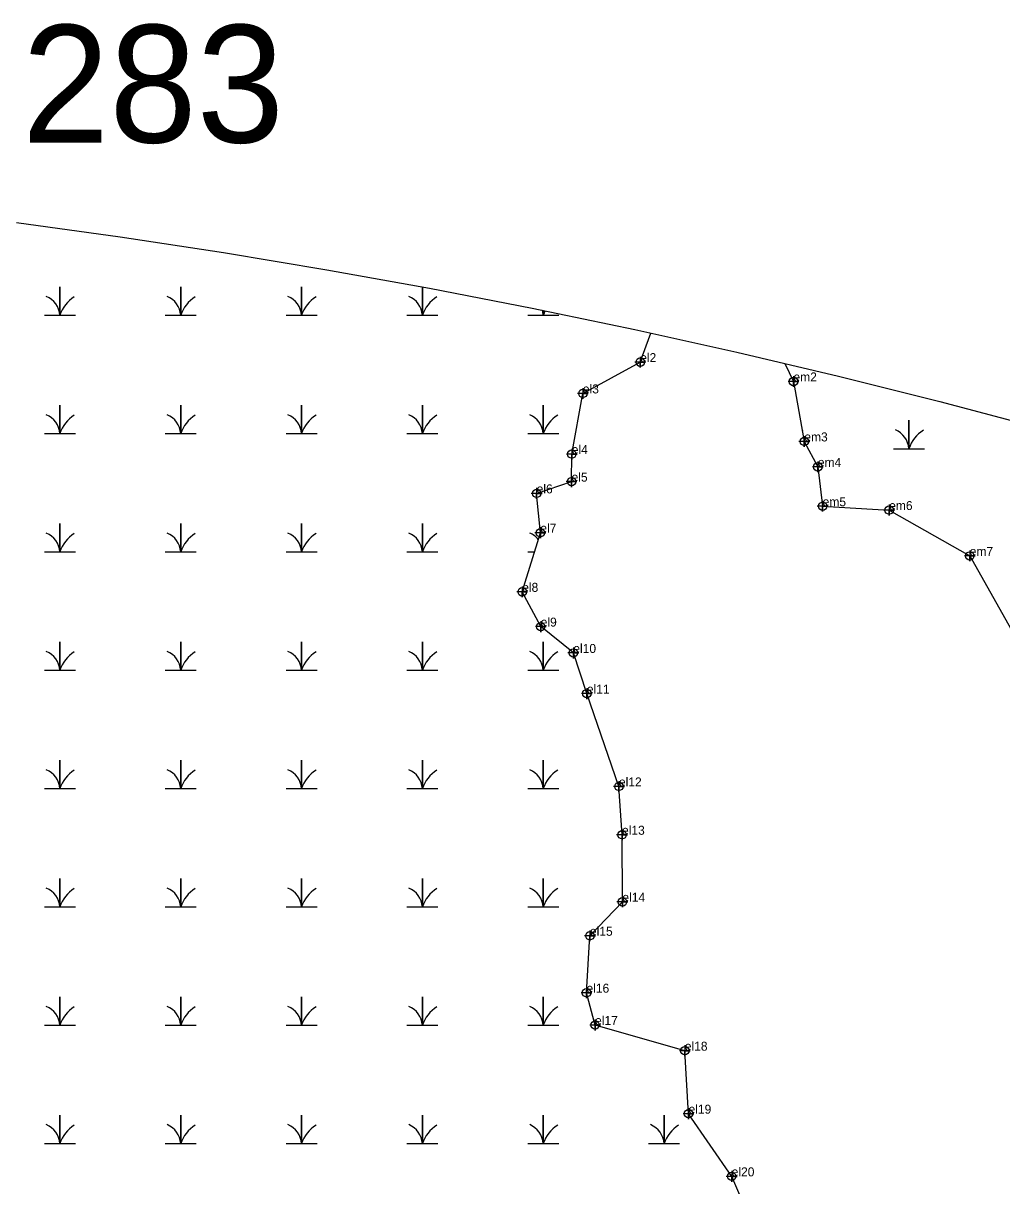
# Model space of a CAD drawing. Extents: x 2071991 to 2268989, y 436479 to 469629.
# Drawn here: x 2244388 to 2244932, y 440788 to 441434 of the extents above; entities that cross this region are included whole.
import ezdxf

# ---------------------------------------------------------------- set-up
doc = ezdxf.new("R2010")
doc.units = 0
for name, color, linetype in [('approx_PSA', 7, 'Continuous'), ('Default', 7, 'Continuous'), ('Exist Environmental Wetland Boundary', 7, 'Continuous'), ('Exist Environmental Wetland Boundary Cogo Comment', 7, 'Continuous'), ('Exist Environmental Wetland Boundary Cogo Point CELL', 7, 'Continuous'), ('Exist Hydro Swamp or Marsh', 7, 'Continuous')]:
    doc.layers.add(name, color=color, linetype=linetype)

msp = doc.modelspace()

# ---------------------------------------------------------------- linework, layer by layer
at = {"layer": 'approx_PSA'}
for p, q in [((2244384.48, 441323.43), (2244442.08, 441315.45)), ((2244442.08, 441315.45), (2244499.57, 441306.69)), ((2244499.57, 441306.69), (2244556.93, 441297.16)), ((2244556.93, 441297.16), (2244614.16, 441286.86)), ((2244614.16, 441286.86), (2244671.25, 441275.79)), ((2244671.25, 441275.79), (2244728.18, 441263.95)), ((2244728.18, 441263.95), (2244784.95, 441251.35)), ((2244784.95, 441251.35), (2244841.54, 441237.98)), ((2244841.54, 441237.98), (2244897.95, 441223.85)), ((2244897.95, 441223.85), (2244954.16, 441208.97))]:
    msp.add_line(p, q, dxfattribs=at)
at = {"layer": 'Exist Environmental Wetland Boundary'}
for points in [[(2244794.24, 440764.86), (2244782.12, 440793.1), (2244758.12, 440827.95), (2244756.06, 440862.97), (2244706.15, 440877.24), (2244701.38, 440895.2), (2244703.3, 440926.86), (2244721.34, 440945.75), (2244721.14, 440983.03), (2244719.43, 441009.88), (2244701.59, 441061.49), (2244694.06, 441084.1), (2244675.93, 441098.73), (2244665.63, 441118.08), (2244675.71, 441150.96), (2244673.66, 441172.82), (2244693.09, 441179.35), (2244693.2, 441194.68), (2244699.37, 441228.4), (2244731.25, 441245.79), (2244737.19, 441261.95)], [(2244811.66, 441245.04), (2244816.47, 441235.05), (2244822.51, 441201.72), (2244830.04, 441187.58), (2244832.7, 441165.66), (2244869.7, 441163.55), (2244914.49, 441138.07), (2244940.44, 441091.96)]]:
    msp.add_lwpolyline(points, dxfattribs=at)
at = {"layer": 'Exist Environmental Wetland Boundary Cogo Point CELL'}
for points in [[(2244731.25, 441248.79), (2244731.25, 441242.79), (2244731.25, 441245.79), (2244734.25, 441245.79), (2244728.25, 441245.79)], [(2244816.47, 441238.05), (2244816.47, 441232.05), (2244816.47, 441235.05), (2244819.47, 441235.05), (2244813.47, 441235.05)], [(2244699.37, 441231.4), (2244699.37, 441225.4), (2244699.37, 441228.4), (2244702.37, 441228.4), (2244696.37, 441228.4)], [(2244822.51, 441204.72), (2244822.51, 441198.72), (2244822.51, 441201.72), (2244825.51, 441201.72), (2244819.51, 441201.72)], [(2244693.2, 441197.68), (2244693.2, 441191.68), (2244693.2, 441194.68), (2244696.2, 441194.68), (2244690.2, 441194.68)], [(2244830.04, 441190.58), (2244830.04, 441184.58), (2244830.04, 441187.58), (2244833.04, 441187.58), (2244827.04, 441187.58)], [(2244693.09, 441182.35), (2244693.09, 441176.35), (2244693.09, 441179.35), (2244696.09, 441179.35), (2244690.09, 441179.35)], [(2244673.66, 441175.82), (2244673.66, 441169.82), (2244673.66, 441172.82), (2244676.66, 441172.82), (2244670.66, 441172.82)], [(2244832.7, 441168.66), (2244832.7, 441162.66), (2244832.7, 441165.66), (2244835.7, 441165.66), (2244829.7, 441165.66)], [(2244869.7, 441166.55), (2244869.7, 441160.55), (2244869.7, 441163.55), (2244872.7, 441163.55), (2244866.7, 441163.55)], [(2244675.71, 441153.96), (2244675.71, 441147.96), (2244675.71, 441150.96), (2244678.71, 441150.96), (2244672.71, 441150.96)], [(2244914.49, 441141.07), (2244914.49, 441135.07), (2244914.49, 441138.07), (2244917.49, 441138.07), (2244911.49, 441138.07)], [(2244665.63, 441121.08), (2244665.63, 441115.08), (2244665.63, 441118.08), (2244668.63, 441118.08), (2244662.63, 441118.08)], [(2244675.93, 441101.73), (2244675.93, 441095.73), (2244675.93, 441098.73), (2244678.93, 441098.73), (2244672.93, 441098.73)], [(2244694.06, 441087.1), (2244694.06, 441081.1), (2244694.06, 441084.1), (2244697.06, 441084.1), (2244691.06, 441084.1)], [(2244701.59, 441064.49), (2244701.59, 441058.49), (2244701.59, 441061.49), (2244704.59, 441061.49), (2244698.59, 441061.49)], [(2244719.43, 441012.88), (2244719.43, 441006.88), (2244719.43, 441009.88), (2244722.43, 441009.88), (2244716.43, 441009.88)], [(2244721.14, 440986.03), (2244721.14, 440980.03), (2244721.14, 440983.03), (2244724.14, 440983.03), (2244718.14, 440983.03)], [(2244721.34, 440948.75), (2244721.34, 440942.75), (2244721.34, 440945.75), (2244724.34, 440945.75), (2244718.34, 440945.75)], [(2244703.3, 440929.86), (2244703.3, 440923.86), (2244703.3, 440926.86), (2244706.3, 440926.86), (2244700.3, 440926.86)], [(2244701.38, 440898.2), (2244701.38, 440892.2), (2244701.38, 440895.2), (2244704.38, 440895.2), (2244698.38, 440895.2)], [(2244706.15, 440880.24), (2244706.15, 440874.24), (2244706.15, 440877.24), (2244709.15, 440877.24), (2244703.15, 440877.24)], [(2244756.06, 440865.97), (2244756.06, 440859.97), (2244756.06, 440862.97), (2244759.06, 440862.97), (2244753.06, 440862.97)], [(2244758.12, 440830.95), (2244758.12, 440824.95), (2244758.12, 440827.95), (2244761.12, 440827.95), (2244755.12, 440827.95)], [(2244782.12, 440796.1), (2244782.12, 440790.1), (2244782.12, 440793.1), (2244785.12, 440793.1), (2244779.12, 440793.1)]]:
    msp.add_lwpolyline(points, dxfattribs=at)
for centre in [(2244731.25, 441245.79), (2244816.47, 441235.05), (2244699.37, 441228.4), (2244822.51, 441201.72), (2244693.2, 441194.68), (2244830.04, 441187.58), (2244693.09, 441179.35), (2244673.66, 441172.82), (2244832.7, 441165.66), (2244869.7, 441163.55), (2244675.71, 441150.96), (2244914.49, 441138.07), (2244665.63, 441118.08), (2244675.93, 441098.73), (2244694.06, 441084.1), (2244701.59, 441061.49), (2244719.43, 441009.88), (2244721.14, 440983.03), (2244721.34, 440945.75), (2244703.3, 440926.86), (2244701.38, 440895.2), (2244706.15, 440877.24), (2244756.06, 440862.97), (2244758.12, 440827.95), (2244782.12, 440793.1)]:
    msp.add_circle(centre, 2.34, dxfattribs=at)
at = {"layer": 'Exist Hydro Swamp or Marsh'}
msp.add_line((2244668.75, 441140.27), (2244672.44, 441140.27), dxfattribs=at)
for points in [[(2244399.93, 441271.83), (2244408.54, 441271.83), (2244408.54, 441287.62), (2244408.54, 441271.83), (2244417.14, 441271.83)], [(2244467.14, 441271.83), (2244475.74, 441271.83), (2244475.74, 441287.62), (2244475.74, 441271.83), (2244484.34, 441271.83)], [(2244534.34, 441271.83), (2244542.94, 441271.83), (2244542.94, 441287.62), (2244542.94, 441271.83), (2244551.54, 441271.83)], [(2244601.54, 441271.83), (2244610.15, 441271.83), (2244610.15, 441287.58)], [(2244610.15, 441287.58), (2244610.15, 441271.83), (2244618.75, 441271.83)], [(2244668.75, 441271.83), (2244677.35, 441271.83), (2244677.35, 441274.52)], [(2244677.35, 441274.52), (2244677.35, 441271.83), (2244685.95, 441271.83)], [(2244399.93, 441206.05), (2244408.54, 441206.05), (2244408.54, 441221.83), (2244408.54, 441206.05), (2244417.14, 441206.05)], [(2244467.14, 441206.05), (2244475.74, 441206.05), (2244475.74, 441221.83), (2244475.74, 441206.05), (2244484.34, 441206.05)], [(2244534.34, 441206.05), (2244542.94, 441206.05), (2244542.94, 441221.83), (2244542.94, 441206.05), (2244551.54, 441206.05)], [(2244601.54, 441206.05), (2244610.15, 441206.05), (2244610.15, 441221.83), (2244610.15, 441206.05), (2244618.75, 441206.05)], [(2244668.75, 441206.05), (2244677.35, 441206.05), (2244677.35, 441221.83), (2244677.35, 441206.05), (2244685.95, 441206.05)], [(2244872.08, 441197.67), (2244880.68, 441197.67), (2244880.68, 441213.45), (2244880.68, 441197.67), (2244889.28, 441197.67)], [(2244399.93, 441140.27), (2244408.54, 441140.27), (2244408.54, 441156.05), (2244408.54, 441140.27), (2244417.14, 441140.27)], [(2244467.14, 441140.27), (2244475.74, 441140.27), (2244475.74, 441156.05), (2244475.74, 441140.27), (2244484.34, 441140.27)], [(2244534.34, 441140.27), (2244542.94, 441140.27), (2244542.94, 441156.05), (2244542.94, 441140.27), (2244551.54, 441140.27)], [(2244601.54, 441140.27), (2244610.15, 441140.27), (2244610.15, 441156.05), (2244610.15, 441140.27), (2244618.75, 441140.27)], [(2244399.93, 441074.49), (2244408.54, 441074.49), (2244408.54, 441090.27), (2244408.54, 441074.49), (2244417.14, 441074.49)], [(2244467.14, 441074.49), (2244475.74, 441074.49), (2244475.74, 441090.27), (2244475.74, 441074.49), (2244484.34, 441074.49)], [(2244534.34, 441074.49), (2244542.94, 441074.49), (2244542.94, 441090.27), (2244542.94, 441074.49), (2244551.54, 441074.49)], [(2244601.54, 441074.49), (2244610.15, 441074.49), (2244610.15, 441090.27), (2244610.15, 441074.49), (2244618.75, 441074.49)], [(2244668.75, 441074.49), (2244677.35, 441074.49), (2244677.35, 441090.27), (2244677.35, 441074.49), (2244685.95, 441074.49)], [(2244399.93, 441008.71), (2244408.54, 441008.71), (2244408.54, 441024.49), (2244408.54, 441008.71), (2244417.14, 441008.71)], [(2244467.14, 441008.71), (2244475.74, 441008.71), (2244475.74, 441024.49), (2244475.74, 441008.71), (2244484.34, 441008.71)], [(2244534.34, 441008.71), (2244542.94, 441008.71), (2244542.94, 441024.49), (2244542.94, 441008.71), (2244551.54, 441008.71)], [(2244601.54, 441008.71), (2244610.15, 441008.71), (2244610.15, 441024.49), (2244610.15, 441008.71), (2244618.75, 441008.71)], [(2244668.75, 441008.71), (2244677.35, 441008.71), (2244677.35, 441024.49), (2244677.35, 441008.71), (2244685.95, 441008.71)], [(2244399.93, 440942.93), (2244408.54, 440942.93), (2244408.54, 440958.71), (2244408.54, 440942.93), (2244417.14, 440942.93)], [(2244467.14, 440942.93), (2244475.74, 440942.93), (2244475.74, 440958.71), (2244475.74, 440942.93), (2244484.34, 440942.93)], [(2244534.34, 440942.93), (2244542.94, 440942.93), (2244542.94, 440958.71), (2244542.94, 440942.93), (2244551.54, 440942.93)], [(2244601.54, 440942.93), (2244610.15, 440942.93), (2244610.15, 440958.71), (2244610.15, 440942.93), (2244618.75, 440942.93)], [(2244668.75, 440942.93), (2244677.35, 440942.93), (2244677.35, 440958.71), (2244677.35, 440942.93), (2244685.95, 440942.93)], [(2244399.93, 440877.15), (2244408.54, 440877.15), (2244408.54, 440892.93), (2244408.54, 440877.15), (2244417.14, 440877.15)], [(2244467.14, 440877.15), (2244475.74, 440877.15), (2244475.74, 440892.93), (2244475.74, 440877.15), (2244484.34, 440877.15)], [(2244534.34, 440877.15), (2244542.94, 440877.15), (2244542.94, 440892.93), (2244542.94, 440877.15), (2244551.54, 440877.15)], [(2244601.54, 440877.15), (2244610.15, 440877.15), (2244610.15, 440892.93), (2244610.15, 440877.15), (2244618.75, 440877.15)], [(2244668.75, 440877.15), (2244677.35, 440877.15), (2244677.35, 440892.93), (2244677.35, 440877.15), (2244685.95, 440877.15)], [(2244399.93, 440811.37), (2244408.54, 440811.37), (2244408.54, 440827.15), (2244408.54, 440811.37), (2244417.14, 440811.37)], [(2244467.14, 440811.37), (2244475.74, 440811.37), (2244475.74, 440827.15), (2244475.74, 440811.37), (2244484.34, 440811.37)], [(2244534.34, 440811.37), (2244542.94, 440811.37), (2244542.94, 440827.15), (2244542.94, 440811.37), (2244551.54, 440811.37)], [(2244601.54, 440811.37), (2244610.15, 440811.37), (2244610.15, 440827.15), (2244610.15, 440811.37), (2244618.75, 440811.37)], [(2244668.75, 440811.37), (2244677.35, 440811.37), (2244677.35, 440827.15), (2244677.35, 440811.37), (2244685.95, 440811.37)], [(2244735.95, 440811.37), (2244744.55, 440811.37), (2244744.55, 440827.15), (2244744.55, 440811.37), (2244753.15, 440811.37)]]:
    msp.add_lwpolyline(points, dxfattribs=at)
for centre, radius, start, end in [((2244396.27, 441270.95), 12.3, 4.14034, 67.53497), ((2244426.78, 441265.77), 19.22, 122.12745, 161.62219), ((2244463.47, 441270.95), 12.3, 4.14034, 67.53497), ((2244493.98, 441265.77), 19.22, 122.12745, 161.62219), ((2244530.68, 441270.95), 12.3, 4.14034, 67.53497), ((2244561.19, 441265.77), 19.22, 122.12745, 161.62219), ((2244597.88, 441270.95), 12.3, 4.14034, 67.53497), ((2244628.39, 441265.77), 19.22, 122.12745, 161.62219), ((2244665.08, 441270.95), 12.3, 4.14034, 17.43557), ((2244695.59, 441265.77), 19.22, 153.64005, 161.62219), ((2244396.27, 441205.17), 12.3, 4.14034, 67.53497), ((2244426.78, 441199.99), 19.22, 122.12745, 161.62219), ((2244463.47, 441205.17), 12.3, 4.14034, 67.53497), ((2244493.98, 441199.99), 19.22, 122.12745, 161.62219), ((2244530.68, 441205.17), 12.3, 4.14034, 67.53497), ((2244561.19, 441199.99), 19.22, 122.12745, 161.62219), ((2244597.88, 441205.17), 12.3, 4.14034, 67.53497), ((2244628.39, 441199.99), 19.22, 122.12745, 161.62219), ((2244665.08, 441205.17), 12.3, 4.14034, 67.53497), ((2244695.59, 441199.99), 19.22, 122.12745, 161.62219), ((2244831.72, 441191.61), 19.22, 122.12745, 122.46347), ((2244868.42, 441196.78), 12.3, 4.14034, 67.53497), ((2244898.93, 441191.61), 19.22, 122.12745, 161.62219), ((2244396.27, 441139.39), 12.3, 4.14034, 67.53497), ((2244426.78, 441134.21), 19.22, 122.12745, 161.62219), ((2244463.47, 441139.39), 12.3, 4.14034, 67.53497), ((2244493.98, 441134.21), 19.22, 122.12745, 161.62219), ((2244530.68, 441139.39), 12.3, 4.14034, 67.53497), ((2244561.19, 441134.21), 19.22, 122.12745, 161.62219), ((2244597.88, 441139.39), 12.3, 4.14034, 67.53497), ((2244628.39, 441134.21), 19.22, 122.12745, 161.62219), ((2244665.08, 441139.39), 12.3, 39.55201, 67.53497), ((2244396.27, 441073.61), 12.3, 4.14034, 67.53497), ((2244426.78, 441068.43), 19.22, 122.12745, 161.62219), ((2244463.47, 441073.61), 12.3, 4.14034, 67.53497), ((2244493.98, 441068.43), 19.22, 122.12745, 161.62219), ((2244530.68, 441073.61), 12.3, 4.14034, 67.53497), ((2244561.19, 441068.43), 19.22, 122.12745, 161.62219), ((2244597.88, 441073.61), 12.3, 4.14034, 67.53497), ((2244628.39, 441068.43), 19.22, 122.12745, 161.62219), ((2244665.08, 441073.61), 12.3, 4.14034, 67.53497), ((2244695.59, 441068.43), 19.22, 122.12745, 161.62219), ((2244396.27, 441007.82), 12.3, 4.14034, 67.53497), ((2244426.78, 441002.65), 19.22, 122.12745, 161.62219), ((2244463.47, 441007.82), 12.3, 4.14034, 67.53497), ((2244493.98, 441002.65), 19.22, 122.12745, 161.62219), ((2244530.68, 441007.82), 12.3, 4.14034, 67.53497), ((2244561.19, 441002.65), 19.22, 122.12745, 161.62219), ((2244597.88, 441007.82), 12.3, 4.14034, 67.53497), ((2244628.39, 441002.65), 19.22, 122.12745, 161.62219), ((2244665.08, 441007.82), 12.3, 4.14034, 67.53497), ((2244695.59, 441002.65), 19.22, 122.12745, 161.62219), ((2244396.27, 440942.04), 12.3, 4.14034, 67.53497), ((2244463.47, 440942.04), 12.3, 4.14034, 67.53497), ((2244530.68, 440942.04), 12.3, 4.14034, 67.53497), ((2244597.88, 440942.04), 12.3, 4.14034, 67.53497), ((2244665.08, 440942.04), 12.3, 4.14034, 67.53497), ((2244426.78, 440936.87), 19.22, 122.12745, 161.62219), ((2244493.98, 440936.87), 19.22, 122.12745, 161.62219), ((2244561.19, 440936.87), 19.22, 122.12745, 161.62219), ((2244628.39, 440936.87), 19.22, 122.12745, 161.62219), ((2244695.59, 440936.87), 19.22, 122.12745, 161.62219), ((2244396.27, 440876.26), 12.3, 4.14034, 67.53497), ((2244426.78, 440871.09), 19.22, 122.12745, 161.62219), ((2244463.47, 440876.26), 12.3, 4.14034, 67.53497), ((2244493.98, 440871.09), 19.22, 122.12745, 161.62219), ((2244530.68, 440876.26), 12.3, 4.14034, 67.53497), ((2244561.19, 440871.09), 19.22, 122.12745, 161.62219), ((2244597.88, 440876.26), 12.3, 4.14034, 67.53497), ((2244628.39, 440871.09), 19.22, 122.12745, 161.62219), ((2244665.08, 440876.26), 12.3, 4.14034, 67.53497), ((2244695.59, 440871.09), 19.22, 122.12745, 161.62219), ((2244396.27, 440810.48), 12.3, 4.14034, 67.53497), ((2244426.78, 440805.31), 19.22, 122.12745, 161.62219), ((2244463.47, 440810.48), 12.3, 4.14034, 67.53497), ((2244493.98, 440805.31), 19.22, 122.12745, 161.62219), ((2244530.68, 440810.48), 12.3, 4.14034, 67.53497), ((2244561.19, 440805.31), 19.22, 122.12745, 161.62219), ((2244597.88, 440810.48), 12.3, 4.14034, 67.53497), ((2244628.39, 440805.31), 19.22, 122.12745, 161.62219), ((2244665.08, 440810.48), 12.3, 4.14034, 67.53497), ((2244695.59, 440805.31), 19.22, 122.12745, 161.62219), ((2244732.29, 440810.48), 12.3, 4.14034, 67.53497), ((2244762.79, 440805.31), 19.22, 122.12745, 161.62219)]:
    msp.add_arc(centre, radius, start, end, dxfattribs=at)

# ---------------------------------------------------------------- texts
at = {"layer": 'Default'}
msp.add_text('283', height=65.34, dxfattribs=at).set_placement((2244387.44, 441367.9))
at = {"layer": 'Exist Environmental Wetland Boundary Cogo Comment'}
for s, p in [('el2', (2244731.25, 441245.79)), ('em2', (2244816.47, 441235.05)), ('el3', (2244699.37, 441228.4)), ('em3', (2244822.51, 441201.72)), ('el4', (2244693.2, 441194.68)), ('em4', (2244830.04, 441187.58)), ('el5', (2244693.09, 441179.35)), ('el6', (2244673.66, 441172.82)), ('em5', (2244832.7, 441165.66)), ('em6', (2244869.7, 441163.55)), ('el7', (2244675.71, 441150.96)), ('em7', (2244914.49, 441138.07)), ('el8', (2244665.63, 441118.08)), ('el9', (2244675.93, 441098.73)), ('el10', (2244694.06, 441084.1)), ('el11', (2244701.59, 441061.49)), ('el12', (2244719.43, 441009.88)), ('el13', (2244721.14, 440983.03)), ('el14', (2244721.34, 440945.75)), ('el15', (2244703.3, 440926.86)), ('el16', (2244701.38, 440895.2)), ('el17', (2244706.15, 440877.24)), ('el18', (2244756.06, 440862.97)), ('el19', (2244758.12, 440827.95)), ('el20', (2244782.12, 440793.1))]:
    msp.add_text(s, height=5, dxfattribs=at).set_placement(p)

doc.saveas('drawing.dxf')
